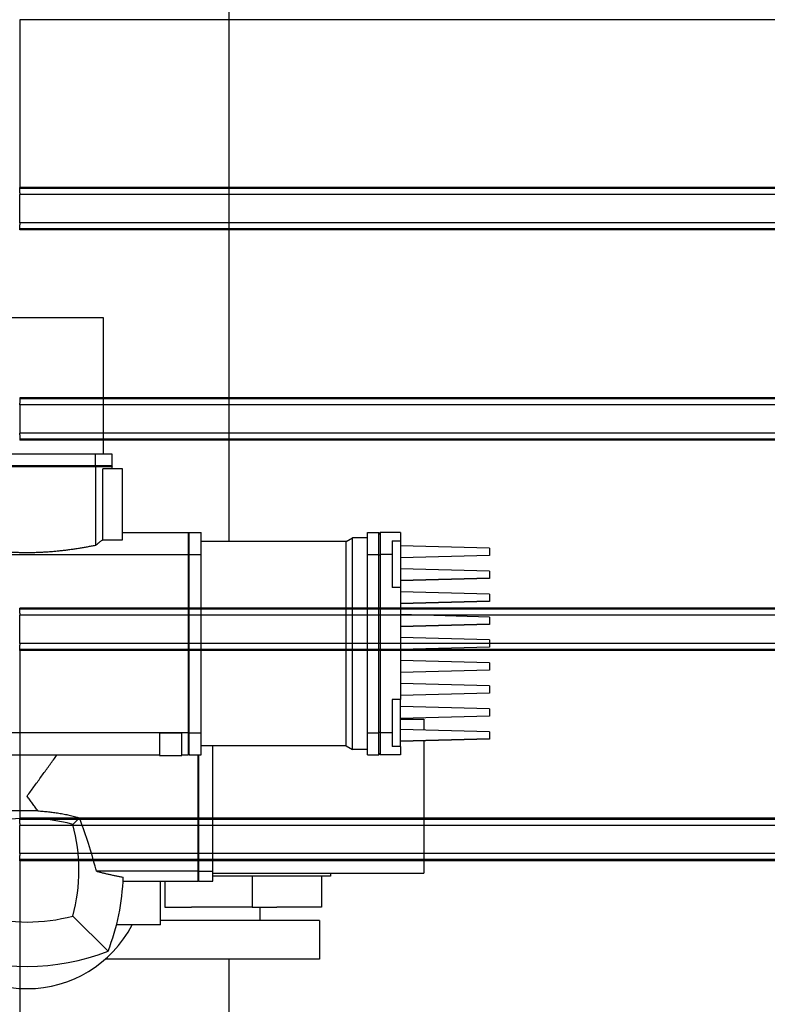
# Model space of a CAD drawing. Extents: x -89225 to 110569, y 13360 to 87647.
# Tile 324 of 478: x 41778 to 42283, y 78297 to 78962. Entities that reach past the tile are written whole.
import ezdxf

# ---------------------------------------------------------------- set-up
doc = ezdxf.new("R2010")
doc.units = 0
doc.layers.add('Iv-Lines 035', color=4, linetype='Continuous')

# ---------------------------------------------------------------- blocks, each defined once
blk = doc.blocks.new('Leidingwerk beluchtingsinstallatie')
for p, q in [((1289241.42, -925624.35), (1289241.42, -920170.35)), ((1289156.4, -925473.35), (1289053.4, -925473.35)), ((1289156.4, -925565.35), (1289156.4, -925473.35)), ((1289151.09, -925565.35), (1289058.71, -925565.35)), ((1289162.4, -925565.35), (1289151.09, -925565.35)), ((1289151.09, -925573.35), (1289151.09, -925565.35)), ((1289162.4, -925573.35), (1289162.4, -925565.35)), ((1289151.09, -925573.35), (1289058.71, -925573.35)), ((1289151.09, -925573.85), (1289058.71, -925573.85)), ((1289162.4, -925573.35), (1289151.09, -925573.35)), ((1289151.09, -925573.85), (1289151.09, -925626.84)), ((1289162.4, -925573.85), (1289151.09, -925573.85)), ((1289169.4, -925575.35), (1289156.07, -925575.35)), ((1289156.07, -925623.15), (1289156.07, -925575.35)), ((1289161.9, -925573.35), (1289162.4, -925573.85)), ((1289162.4, -925575.35), (1289162.4, -925573.85)), ((1289169.4, -925623.15), (1289169.4, -925575.35)), ((1289169.4, -925618.35), (1289213.9, -925618.35)), ((1289213.9, -925633.14), (1289213.9, -925618.35)), ((1289214.4, -925618.85), (1289213.9, -925618.35)), ((1289214.4, -925633.11), (1289214.4, -925618.35)), ((1289214.4, -925618.35), (1289222.4, -925618.35)), ((1289222.4, -925633.11), (1289222.4, -925618.35)), ((1289334.9, -925633.11), (1289334.9, -925618.35)), ((1289334.9, -925618.35), (1289342.4, -925618.35)), ((1289342.4, -925633.11), (1289342.4, -925618.35)), ((1289343.4, -925619.35), (1289342.4, -925618.35)), ((1289343.4, -925618.35), (1289343.4, -925633.09)), ((1289357.2, -925618.35), (1289343.4, -925618.35)), ((1289357.2, -925618.35), (1289357.2, -925623.95)), ((1289156.07, -925623.15), (1289169.4, -925623.15)), ((1289320.39, -925624.35), (1289222.4, -925624.35)), ((1289320.39, -925624.35), (1289324.72, -925621.85)), ((1289320.39, -925762.35), (1289320.39, -925624.35)), ((1289324.72, -925764.85), (1289324.72, -925621.85)), ((1289334.9, -925621.85), (1289324.72, -925621.85)), ((1289351.4, -925623.95), (1289351.4, -925633.09)), ((1289351.4, -925623.95), (1289357.2, -925623.95)), ((1289357.2, -925623.95), (1289357.2, -925655.51)), ((1289351.4, -925633.09), (1289343.4, -925633.09)), ((1289343.4, -925633.09), (1289343.4, -925753.52)), ((1289351.4, -925633.09), (1289351.4, -925655.51)), ((1289417.2, -925628.87), (1289357.2, -925627.3)), ((1289417.2, -925628.87), (1289417.2, -925633.73)), ((1289038.9, -925633.14), (1289213.9, -925633.14)), ((1289213.9, -925753.57), (1289213.9, -925633.14)), ((1289214.4, -925753.54), (1289214.4, -925633.11)), ((1289214.4, -925633.11), (1289222.4, -925633.11)), ((1289222.4, -925753.54), (1289222.4, -925633.11)), ((1289334.9, -925753.54), (1289334.9, -925633.11)), ((1289334.9, -925633.11), (1289342.4, -925633.11)), ((1289342.4, -925753.54), (1289342.4, -925633.11)), ((1289417.2, -925633.73), (1289357.2, -925635.3)), ((1289417.2, -925633.74), (1289357.2, -925635.31)), ((1289417.2, -925633.75), (1289357.2, -925635.33)), ((1289417.2, -925633.77), (1289357.2, -925635.34)), ((1289417.2, -925633.78), (1289357.2, -925635.35)), ((1289417.2, -925633.73), (1289417.2, -925633.74)), ((1289417.2, -925633.74), (1289417.2, -925633.75)), ((1289417.2, -925633.75), (1289417.2, -925633.77)), ((1289417.2, -925633.77), (1289417.2, -925633.78)), ((1289417.2, -925644.36), (1289357.2, -925642.79)), ((1289417.2, -925644.36), (1289417.2, -925649.22)), ((1289417.2, -925649.22), (1289357.2, -925650.79)), ((1289417.2, -925649.23), (1289357.2, -925650.8)), ((1289417.2, -925649.24), (1289357.2, -925650.81)), ((1289417.2, -925649.25), (1289357.2, -925650.83)), ((1289417.2, -925649.27), (1289357.2, -925650.84)), ((1289417.2, -925649.28), (1289357.2, -925650.85)), ((1289417.2, -925649.29), (1289357.2, -925650.86)), ((1289417.2, -925649.22), (1289417.2, -925649.23)), ((1289417.2, -925649.23), (1289417.2, -925649.24)), ((1289417.2, -925649.24), (1289417.2, -925649.25)), ((1289417.2, -925649.25), (1289417.2, -925649.27)), ((1289417.2, -925649.27), (1289417.2, -925649.28)), ((1289417.2, -925649.28), (1289417.2, -925649.29)), ((1289357.2, -925655.51), (1289351.4, -925655.51)), ((1289357.2, -925655.51), (1289357.2, -925731.13)), ((1289417.2, -925659.85), (1289357.2, -925658.27)), ((1289417.2, -925664.7), (1289357.2, -925666.27)), ((1289417.2, -925664.72), (1289357.2, -925666.29)), ((1289417.2, -925664.73), (1289357.2, -925666.3)), ((1289417.2, -925664.74), (1289357.2, -925666.31)), ((1289417.2, -925664.75), (1289357.2, -925666.33)), ((1289417.2, -925664.77), (1289357.2, -925666.34)), ((1289417.2, -925664.78), (1289357.2, -925666.35)), ((1289417.2, -925664.79), (1289357.2, -925666.36)), ((1289417.2, -925664.81), (1289357.2, -925666.38)), ((1289417.2, -925659.85), (1289417.2, -925664.7)), ((1289417.2, -925664.7), (1289417.2, -925664.72)), ((1289417.2, -925664.72), (1289417.2, -925664.73)), ((1289417.2, -925664.73), (1289417.2, -925664.74)), ((1289417.2, -925664.74), (1289417.2, -925664.75)), ((1289417.2, -925664.75), (1289417.2, -925664.77)), ((1289417.2, -925664.77), (1289417.2, -925664.78)), ((1289417.2, -925664.78), (1289417.2, -925664.79)), ((1289417.2, -925664.79), (1289417.2, -925664.81)), ((1289417.2, -925675.35), (1289357.2, -925673.77)), ((1289417.2, -925675.35), (1289417.2, -925680.2)), ((1289417.2, -925680.2), (1289357.2, -925681.77)), ((1289417.2, -925680.22), (1289357.2, -925681.79)), ((1289417.2, -925680.23), (1289357.2, -925681.8)), ((1289417.2, -925680.24), (1289357.2, -925681.81)), ((1289417.2, -925680.25), (1289357.2, -925681.83)), ((1289417.2, -925680.27), (1289357.2, -925681.84)), ((1289417.2, -925680.28), (1289357.2, -925681.85)), ((1289417.2, -925680.29), (1289357.2, -925681.86)), ((1289417.2, -925680.31), (1289357.2, -925681.88)), ((1289417.2, -925680.2), (1289417.2, -925680.22)), ((1289417.2, -925680.22), (1289417.2, -925680.23)), ((1289417.2, -925680.23), (1289417.2, -925680.24)), ((1289417.2, -925680.24), (1289417.2, -925680.25)), ((1289417.2, -925680.25), (1289417.2, -925680.27)), ((1289417.2, -925680.27), (1289417.2, -925680.28)), ((1289417.2, -925680.28), (1289417.2, -925680.29)), ((1289417.2, -925680.29), (1289417.2, -925680.31)), ((1289417.2, -925690.85), (1289357.2, -925689.27)), ((1289417.2, -925690.85), (1289417.2, -925695.7)), ((1289417.2, -925695.7), (1289357.2, -925697.27)), ((1289417.2, -925695.72), (1289357.2, -925697.29)), ((1289417.2, -925695.73), (1289357.2, -925697.3)), ((1289417.2, -925695.74), (1289357.2, -925697.31)), ((1289417.2, -925695.75), (1289357.2, -925697.33)), ((1289417.2, -925695.77), (1289357.2, -925697.34)), ((1289417.2, -925695.78), (1289357.2, -925697.35)), ((1289417.2, -925695.79), (1289357.2, -925697.36)), ((1289417.2, -925695.81), (1289357.2, -925697.38)), ((1289417.2, -925695.7), (1289417.2, -925695.72)), ((1289417.2, -925695.72), (1289417.2, -925695.73)), ((1289417.2, -925695.73), (1289417.2, -925695.74)), ((1289417.2, -925695.74), (1289417.2, -925695.75)), ((1289417.2, -925695.75), (1289417.2, -925695.77)), ((1289417.2, -925695.77), (1289417.2, -925695.78)), ((1289417.2, -925695.78), (1289417.2, -925695.79)), ((1289417.2, -925695.79), (1289417.2, -925695.81)), ((1289417.2, -925706.35), (1289357.2, -925704.77)), ((1289417.2, -925711.2), (1289357.2, -925712.77)), ((1289417.2, -925711.22), (1289357.2, -925712.79)), ((1289417.2, -925711.23), (1289357.2, -925712.8)), ((1289417.2, -925711.24), (1289357.2, -925712.81)), ((1289417.2, -925711.25), (1289357.2, -925712.83)), ((1289417.2, -925711.27), (1289357.2, -925712.84)), ((1289417.2, -925711.28), (1289357.2, -925712.85)), ((1289417.2, -925711.29), (1289357.2, -925712.86)), ((1289417.2, -925711.31), (1289357.2, -925712.88)), ((1289417.2, -925706.35), (1289417.2, -925711.2)), ((1289417.2, -925711.2), (1289417.2, -925711.22)), ((1289417.2, -925711.22), (1289417.2, -925711.23)), ((1289417.2, -925711.23), (1289417.2, -925711.24)), ((1289417.2, -925711.24), (1289417.2, -925711.25)), ((1289417.2, -925711.25), (1289417.2, -925711.27)), ((1289417.2, -925711.27), (1289417.2, -925711.28)), ((1289417.2, -925711.28), (1289417.2, -925711.29)), ((1289417.2, -925711.29), (1289417.2, -925711.31)), ((1289417.2, -925721.85), (1289357.2, -925720.27)), ((1289417.2, -925721.85), (1289417.2, -925726.7)), ((1289351.4, -925731.13), (1289351.4, -925753.52)), ((1289357.2, -925731.13), (1289351.4, -925731.13)), ((1289417.2, -925726.7), (1289357.2, -925728.27)), ((1289417.2, -925726.72), (1289357.2, -925728.29)), ((1289417.2, -925726.73), (1289357.2, -925728.3)), ((1289417.2, -925726.74), (1289357.2, -925728.31)), ((1289417.2, -925726.75), (1289357.2, -925728.33)), ((1289417.2, -925726.77), (1289357.2, -925728.34)), ((1289417.2, -925726.78), (1289357.2, -925728.35)), ((1289417.2, -925726.79), (1289357.2, -925728.36)), ((1289417.2, -925726.81), (1289357.2, -925728.38)), ((1289357.2, -925762.71), (1289357.2, -925731.13)), ((1289417.2, -925726.7), (1289417.2, -925726.72)), ((1289417.2, -925726.72), (1289417.2, -925726.73)), ((1289417.2, -925726.73), (1289417.2, -925726.74)), ((1289417.2, -925726.74), (1289417.2, -925726.75)), ((1289417.2, -925726.75), (1289417.2, -925726.77)), ((1289417.2, -925726.77), (1289417.2, -925726.78)), ((1289417.2, -925726.78), (1289417.2, -925726.79)), ((1289417.2, -925726.79), (1289417.2, -925726.81)), ((1289417.2, -925737.36), (1289357.2, -925735.79)), ((1289417.2, -925737.36), (1289417.2, -925742.22)), ((1289417.2, -925742.22), (1289357.2, -925743.79)), ((1289417.2, -925742.23), (1289357.2, -925743.8)), ((1289417.2, -925742.24), (1289357.2, -925743.81)), ((1289417.2, -925742.25), (1289357.2, -925743.83)), ((1289417.2, -925742.27), (1289357.2, -925743.84)), ((1289417.2, -925742.28), (1289357.2, -925743.85)), ((1289417.2, -925742.29), (1289357.2, -925743.86)), ((1289357.2, -925744.35), (1289372.9, -925744.35)), ((1289372.9, -925744.35), (1289372.9, -925751.71)), ((1289417.2, -925742.22), (1289417.2, -925742.23)), ((1289417.2, -925742.23), (1289417.2, -925742.24)), ((1289417.2, -925742.24), (1289417.2, -925742.25)), ((1289417.2, -925742.25), (1289417.2, -925742.27)), ((1289417.2, -925742.27), (1289417.2, -925742.28)), ((1289417.2, -925742.28), (1289417.2, -925742.29)), ((1289417.2, -925752.87), (1289357.2, -925751.3)), ((1289213.9, -925753.57), (1289038.9, -925753.57)), ((1289194.4, -925753.68), (1289194.4, -925768.85)), ((1289194.4, -925753.68), (1289209.4, -925753.68)), ((1289209.4, -925768.85), (1289209.4, -925753.68)), ((1289213.9, -925768.35), (1289213.9, -925753.57)), ((1289214.4, -925753.54), (1289222.4, -925753.54)), ((1289214.4, -925768.35), (1289214.4, -925753.54)), ((1289222.4, -925768.35), (1289222.4, -925753.54)), ((1289334.9, -925753.54), (1289342.4, -925753.54)), ((1289334.9, -925768.35), (1289334.9, -925753.54)), ((1289342.4, -925768.35), (1289342.4, -925753.54)), ((1289351.4, -925753.52), (1289343.4, -925753.52)), ((1289343.4, -925753.52), (1289343.4, -925768.35)), ((1289351.4, -925753.52), (1289351.4, -925762.71)), ((1289417.2, -925757.73), (1289357.2, -925759.3)), ((1289417.2, -925757.74), (1289357.2, -925759.31)), ((1289417.2, -925757.75), (1289357.2, -925759.33)), ((1289417.2, -925757.77), (1289357.2, -925759.34)), ((1289417.2, -925757.78), (1289357.2, -925759.35)), ((1289372.9, -925758.94), (1289372.9, -925848.35)), ((1289417.2, -925752.87), (1289417.2, -925757.73)), ((1289417.2, -925757.73), (1289417.2, -925757.74)), ((1289417.2, -925757.74), (1289417.2, -925757.75)), ((1289417.2, -925757.75), (1289417.2, -925757.77)), ((1289417.2, -925757.77), (1289417.2, -925757.78)), ((1289320.39, -925762.35), (1289222.4, -925762.35)), ((1289230.4, -925846.98), (1289230.4, -925762.35)), ((1289320.39, -925762.35), (1289324.72, -925764.85)), ((1289334.9, -925764.85), (1289324.72, -925764.85)), ((1289357.2, -925762.71), (1289351.4, -925762.71)), ((1289357.2, -925762.71), (1289357.2, -925768.35)), ((1289058.4, -925768.35), (1289194.4, -925768.35)), ((1289194.4, -925768.85), (1289209.4, -925768.85)), ((1289209.4, -925768.35), (1289213.9, -925768.35)), ((1289214.4, -925767.85), (1289213.9, -925768.35)), ((1289214.4, -925768.35), (1289222.4, -925768.35)), ((1289220.4, -925846.98), (1289220.4, -925768.35)), ((1289220.9, -925846.98), (1289220.9, -925768.35)), ((1289334.9, -925768.35), (1289342.4, -925768.35)), ((1289343.4, -925767.35), (1289342.4, -925768.35)), ((1289357.2, -925768.35), (1289343.4, -925768.35)), ((1289135.84, -925815.41), (1289140.35, -925810.9)), ((1289220.4, -925846.98), (1289151.77, -925846.98)), ((1289220.4, -925853.85), (1289220.4, -925846.98)), ((1289220.9, -925846.98), (1289230.4, -925846.98)), ((1289220.9, -925853.85), (1289220.9, -925846.98)), ((1289230.4, -925853.85), (1289230.4, -925846.98)), ((1289230.4, -925848.35), (1289372.9, -925848.35)), ((1289249.85, -925850.35), (1289230.4, -925850.35)), ((1289302.91, -925850.35), (1289249.85, -925850.35)), ((1289256.88, -925850.35), (1289256.88, -925871.35)), ((1289309.9, -925850.35), (1289302.91, -925850.35)), ((1289303.73, -925850.35), (1289303.73, -925871.35)), ((1289309.9, -925848.35), (1289309.9, -925850.35)), ((1289169.71, -925853.76), (1289194.9, -925853.76)), ((1289194.9, -925883.35), (1289194.9, -925853.76)), ((1289194.9, -925853.85), (1289220.4, -925853.85)), ((1289198, -925853.85), (1289198, -925871.35)), ((1289220.9, -925853.35), (1289220.4, -925853.85)), ((1289220.9, -925853.85), (1289230.4, -925853.85)), ((1289198, -925871.35), (1289215.91, -925871.35)), ((1289256.88, -925871.35), (1289215.91, -925871.35)), ((1289256.88, -925871.35), (1289273.52, -925871.35)), ((1289262.4, -925880.35), (1289262.4, -925871.35)), ((1289303.73, -925871.35), (1289273.52, -925871.35)), ((1289135.84, -925877.3), (1289159.58, -925901.03)), ((1289194.9, -925883.35), (1289165.26, -925883.35)), ((1289302.4, -925880.35), (1289194.9, -925880.35)), ((1289302.4, -925880.35), (1289302.4, -925906.35)), ((1289302.4, -925906.35), (1289157.81, -925906.35)), ((1289241.42, -926354.35), (1289241.42, -925906.35))]:
    blk.add_line(p, q)
for centre, radius, start, end in [((1289104.9, -925931.35), 120, 75.0574, 104.9426), ((1289019.9, -925846.35), 120, 345.0574, 14.9426), ((1289019.9, -925846.35), 150, 338.62156, 358.20453), ((1289104.9, -925761.35), 120, 255.0574, 284.9426), ((1289104.9, -925846.35), 80, 207.54855, 332.45145), ((1289104.9, -925761.35), 150, 248.62156, 291.37844)]:
    blk.add_arc(centre, radius, start, end)
for centre, major_axis, ratio, start_param, end_param in [((1286600.71, -927483.76), (3789.59, 0), 0.707401, 0.761586, 0.761968), ((1286600.71, -923904.43), (-3789.59, 0), 0.706813, 2.379625, 2.380007)]:
    blk.add_ellipse(centre, major_axis=major_axis, ratio=ratio, start_param=start_param, end_param=end_param)
for points, knots in [([(1289151.09, -925573.85), (1289151.06, -925573.81), (1289151.03, -925573.77), (1289151, -925573.73), (1289150.97, -925573.69), (1289150.94, -925573.64), (1289150.9, -925573.6), (1289150.87, -925573.56), (1289150.84, -925573.52), (1289150.81, -925573.48), (1289150.78, -925573.44), (1289150.75, -925573.39), (1289150.72, -925573.35)], [0, 0, 0, 0, 0.1811345, 0.1811345, 0.1811345, 0.3622692, 0.3622692, 0.3622692, 0.543404, 0.543404, 0.543404, 0.7245391, 0.7245391, 0.7245391, 0.7245391]), ([(1289151.09, -925626.84), (1289151.56, -925626.5), (1289152.01, -925626.16), (1289152.45, -925625.84), (1289152.67, -925625.68), (1289152.89, -925625.52), (1289153.1, -925625.36), (1289153.21, -925625.28), (1289153.32, -925625.2), (1289153.42, -925625.12), (1289153.53, -925625.04), (1289153.63, -925624.97), (1289153.74, -925624.89), (1289153.94, -925624.74), (1289154.15, -925624.59), (1289154.35, -925624.44), (1289154.55, -925624.29), (1289154.75, -925624.14), (1289154.94, -925624), (1289155.14, -925623.85), (1289155.33, -925623.71), (1289155.52, -925623.57), (1289155.71, -925623.43), (1289155.89, -925623.29), (1289156.07, -925623.15)], [0, 0, 0, 0, 3.200015, 3.200015, 3.200015, 4.79769, 4.79769, 4.79769, 5.595934, 5.595934, 5.595934, 6.394017, 6.394017, 6.394017, 7.992334, 7.992334, 7.992334, 9.593466, 9.593466, 9.593466, 11.19707, 11.19707, 11.19707, 12.802796, 12.802796, 12.802796, 12.802796]), ([(1289058.71, -925626.84), (1289059.59, -925627.01), (1289060.47, -925627.18), (1289062.26, -925627.52), (1289063.16, -925627.69), (1289064.98, -925628.02), (1289065.89, -925628.18), (1289067.73, -925628.5), (1289068.66, -925628.65), (1289070.52, -925628.95), (1289071.46, -925629.1), (1289072.87, -925629.31), (1289073.34, -925629.38), (1289074.29, -925629.51), (1289074.77, -925629.58), (1289075.72, -925629.71), (1289076.2, -925629.78), (1289077.16, -925629.91), (1289077.64, -925629.97), (1289078.6, -925630.09), (1289079.08, -925630.15), (1289080.05, -925630.27), (1289080.54, -925630.32), (1289081.51, -925630.43), (1289082, -925630.49), (1289082.98, -925630.59), (1289083.47, -925630.64), (1289084.45, -925630.74), (1289084.94, -925630.79), (1289085.92, -925630.88), (1289086.42, -925630.93), (1289087.4, -925631.01), (1289087.9, -925631.05), (1289088.89, -925631.13), (1289089.38, -925631.17), (1289090.38, -925631.24), (1289090.87, -925631.28), (1289091.87, -925631.34), (1289092.37, -925631.38), (1289093.36, -925631.43), (1289093.86, -925631.46), (1289094.86, -925631.51), (1289095.36, -925631.54), (1289096.36, -925631.58), (1289096.86, -925631.6), (1289097.87, -925631.64), (1289098.37, -925631.66), (1289099.37, -925631.69), (1289099.87, -925631.7), (1289100.88, -925631.72), (1289101.38, -925631.73), (1289102.38, -925631.75), (1289102.89, -925631.75), (1289103.89, -925631.76), (1289104.39, -925631.76), (1289105.4, -925631.76), (1289105.9, -925631.76), (1289106.91, -925631.75), (1289107.41, -925631.75), (1289108.42, -925631.73), (1289108.92, -925631.72), (1289109.92, -925631.7), (1289110.43, -925631.69), (1289111.43, -925631.66), (1289111.93, -925631.64), (1289112.93, -925631.6), (1289113.43, -925631.58), (1289114.43, -925631.54), (1289114.93, -925631.51), (1289115.93, -925631.46), (1289116.43, -925631.43), (1289117.43, -925631.38), (1289117.93, -925631.34), (1289118.92, -925631.28), (1289119.42, -925631.24), (1289120.41, -925631.17), (1289120.91, -925631.13), (1289121.9, -925631.05), (1289122.39, -925631.01), (1289123.38, -925630.93), (1289123.87, -925630.88), (1289124.86, -925630.79), (1289125.35, -925630.74), (1289126.33, -925630.64), (1289126.82, -925630.59), (1289127.8, -925630.49), (1289128.28, -925630.43), (1289129.26, -925630.32), (1289129.74, -925630.27), (1289130.71, -925630.15), (1289131.19, -925630.09), (1289132.16, -925629.97), (1289132.64, -925629.91), (1289133.6, -925629.78), (1289134.08, -925629.71), (1289135.03, -925629.58), (1289135.5, -925629.51), (1289136.45, -925629.38), (1289136.92, -925629.31), (1289138.34, -925629.1), (1289139.27, -925628.95), (1289141.14, -925628.65), (1289142.06, -925628.5), (1289143.9, -925628.18), (1289144.82, -925628.02), (1289146.63, -925627.69), (1289147.53, -925627.52), (1289149.32, -925627.18), (1289150.21, -925627.01), (1289151.09, -925626.84)], [0, 0, 0, 0, 3.022243, 3.022243, 6.045943, 6.045943, 9.069669, 9.069669, 12.09206, 12.09206, 15.111851, 15.111851, 16.620541, 16.620541, 18.129951, 18.129951, 19.640391, 19.640391, 21.151644, 21.151644, 22.663496, 22.663496, 24.175734, 24.175734, 25.688151, 25.688151, 27.200544, 27.200544, 28.712715, 28.712715, 30.224474, 30.224474, 31.735637, 31.735637, 33.246033, 33.246033, 34.755498, 34.755498, 36.264092, 36.264092, 37.772874, 37.772874, 39.281835, 39.281835, 40.790763, 40.790763, 42.29945, 42.29945, 43.807897, 43.807897, 45.316347, 45.316347, 46.824757, 46.824757, 48.333159, 48.333159, 49.841561, 49.841561, 51.349971, 51.349971, 52.858421, 52.858421, 54.366868, 54.366868, 55.875555, 55.875555, 57.384483, 57.384483, 58.893444, 58.893444, 60.402227, 60.402227, 61.91082, 61.91082, 63.420285, 63.420285, 64.930681, 64.930681, 66.441844, 66.441844, 67.953603, 67.953603, 69.465774, 69.465774, 70.978167, 70.978167, 72.490584, 72.490584, 74.002823, 74.002823, 75.514674, 75.514674, 77.025927, 77.025927, 78.536367, 78.536367, 80.045777, 80.045777, 81.554467, 81.554467, 84.574258, 84.574258, 87.596649, 87.596649, 90.620375, 90.620375, 93.644075, 93.644075, 96.666318, 96.666318, 96.666318, 96.666318]), ([(1289214.4, -925633.51), (1289214.36, -925633.48), (1289214.31, -925633.45), (1289214.27, -925633.42), (1289214.23, -925633.39), (1289214.19, -925633.36), (1289214.15, -925633.32), (1289214.11, -925633.29), (1289214.06, -925633.26), (1289214.02, -925633.23), (1289213.98, -925633.2), (1289213.94, -925633.17), (1289213.9, -925633.14)], [0, 0, 0, 0, 0.1810867, 0.1810867, 0.1810867, 0.3621734, 0.3621734, 0.3621734, 0.5432599, 0.5432599, 0.5432599, 0.7243464, 0.7243464, 0.7243464, 0.7243464]), ([(1289213.9, -925753.57), (1289213.94, -925753.54), (1289213.98, -925753.51), (1289214.02, -925753.47), (1289214.06, -925753.44), (1289214.11, -925753.41), (1289214.15, -925753.38), (1289214.19, -925753.35), (1289214.23, -925753.32), (1289214.27, -925753.29), (1289214.31, -925753.26), (1289214.36, -925753.23), (1289214.4, -925753.2)], [0, 0, 0, 0, 0.1810866, 0.1810866, 0.1810866, 0.3621732, 0.3621732, 0.3621732, 0.5432599, 0.5432599, 0.5432599, 0.7243464, 0.7243464, 0.7243464, 0.7243464]), ([(1289104.9, -925796.35), (1289106.44, -925794.23), (1289107.97, -925792.11), (1289109.51, -925789.99), (1289111.05, -925787.87), (1289112.59, -925785.75), (1289114.12, -925783.63), (1289115.66, -925781.51), (1289117.19, -925779.39), (1289118.72, -925777.28), (1289120.25, -925775.16), (1289121.78, -925773.05), (1289123.3, -925770.94), (1289123.92, -925770.07), (1289124.54, -925769.21), (1289125.16, -925768.35)], [0, 0, 0, 0, 7.858876, 7.858876, 7.858876, 15.720726, 15.720726, 15.720726, 23.582582, 23.582582, 23.582582, 31.44156, 31.44156, 31.44156, 34.646415, 34.646415, 34.646415, 34.646415]), ([(1289112.11, -925806.3), (1289111.51, -925805.47), (1289110.91, -925804.64), (1289110.31, -925803.81), (1289109.71, -925802.98), (1289109.11, -925802.15), (1289108.5, -925801.33), (1289107.9, -925800.5), (1289107.3, -925799.67), (1289106.7, -925798.84), (1289106.1, -925798.01), (1289105.5, -925797.18), (1289104.9, -925796.35)], [0, 0, 0, 0, 3.074441, 3.074441, 3.074441, 6.148007, 6.148007, 6.148007, 9.220507, 9.220507, 9.220507, 12.291749, 12.291749, 12.291749, 12.291749]), ([(1289112.11, -925806.3), (1289109.67, -925806.34), (1289107.26, -925806.35), (1289100.49, -925806.35), (1289095.91, -925806.3), (1289086.66, -925806.02), (1289082, -925805.81), (1289072.89, -925805.13), (1289068.45, -925804.67), (1289063.58, -925803.95), (1289062.93, -925803.85), (1289062.29, -925803.75)], [-18.171713, -18.171713, -18.171713, -18.171713, -17.46392, -17.46392, -16.142804, -16.142804, -14.821688, -14.821688, -13.500572, -13.500572, -13.296755, -13.296755, -13.296755, -13.296755]), ([(1289112.11, -925806.3), (1289112.71, -925806.33), (1289113.3, -925806.37), (1289113.9, -925806.41), (1289114.5, -925806.45), (1289115.09, -925806.5), (1289115.69, -925806.54), (1289116.28, -925806.59), (1289116.88, -925806.65), (1289117.47, -925806.7), (1289118.07, -925806.76), (1289118.66, -925806.82), (1289119.26, -925806.89), (1289119.85, -925806.95), (1289120.44, -925807.02), (1289121.03, -925807.09), (1289121.63, -925807.17), (1289122.22, -925807.24), (1289122.81, -925807.32), (1289123.4, -925807.4), (1289123.99, -925807.49), (1289124.58, -925807.58), (1289125.17, -925807.67), (1289125.76, -925807.76), (1289126.35, -925807.85), (1289126.94, -925807.95), (1289127.53, -925808.05), (1289128.12, -925808.15), (1289128.7, -925808.26), (1289129.29, -925808.37), (1289129.88, -925808.48), (1289130.47, -925808.59), (1289131.05, -925808.71), (1289131.64, -925808.83), (1289132.22, -925808.95), (1289132.81, -925809.07), (1289133.39, -925809.2), (1289133.97, -925809.32), (1289134.56, -925809.46), (1289135.14, -925809.59), (1289135.72, -925809.72), (1289136.3, -925809.86), (1289136.88, -925810.01), (1289137.46, -925810.15), (1289138.04, -925810.29), (1289138.62, -925810.44), (1289139.19, -925810.59), (1289139.77, -925810.75), (1289140.35, -925810.9)], [0, 0, 0, 0, 1.792107, 1.792107, 1.792107, 3.584257, 3.584257, 3.584257, 5.376282, 5.376282, 5.376282, 7.168016, 7.168016, 7.168016, 8.959289, 8.959289, 8.959289, 10.749933, 10.749933, 10.749933, 12.540034, 12.540034, 12.540034, 14.330661, 14.330661, 14.330661, 16.12184, 16.12184, 16.12184, 17.913436, 17.913436, 17.913436, 19.705304, 19.705304, 19.705304, 21.497297, 21.497297, 21.497297, 23.289261, 23.289261, 23.289261, 25.081037, 25.081037, 25.081037, 26.872466, 26.872466, 26.872466, 28.663381, 28.663381, 28.663381, 28.663381]), ([(1289151.77, -925846.98), (1289151.47, -925845.89), (1289151.17, -925844.79), (1289149.25, -925837.88), (1289147.53, -925832.03), (1289144, -925821.07), (1289142.24, -925815.96), (1289140.35, -925810.9)], [-49.762108, -49.762108, -49.762108, -49.762108, -49.429219, -49.429219, -47.672155, -47.672155, -46.121104, -46.121104, -46.121104, -46.121104]), ([(1289151.77, -925846.98), (1289152.51, -925847.19), (1289153.26, -925847.39), (1289154.01, -925847.59), (1289154.76, -925847.79), (1289155.51, -925847.98), (1289156.26, -925848.17), (1289157.02, -925848.36), (1289157.77, -925848.54), (1289158.52, -925848.72), (1289159.27, -925848.9), (1289160.02, -925849.07), (1289160.77, -925849.24), (1289161.53, -925849.41), (1289162.28, -925849.58), (1289163.03, -925849.74), (1289163.79, -925849.9), (1289164.54, -925850.05), (1289165.29, -925850.21), (1289166.05, -925850.36), (1289166.8, -925850.5), (1289167.56, -925850.64), (1289168.31, -925850.78), (1289169.07, -925850.92), (1289169.82, -925851.05)], [0, 0, 0, 0, 3.23921, 3.23921, 3.23921, 6.478746, 6.478746, 6.478746, 9.718485, 9.718485, 9.718485, 12.958302, 12.958302, 12.958302, 16.198069, 16.198069, 16.198069, 19.437656, 19.437656, 19.437656, 22.676935, 22.676935, 22.676935, 25.915774, 25.915774, 25.915774, 25.915774]), ([(1289220.9, -925846.58), (1289220.86, -925846.61), (1289220.81, -925846.64), (1289220.77, -925846.68), (1289220.73, -925846.71), (1289220.69, -925846.75), (1289220.65, -925846.78), (1289220.61, -925846.81), (1289220.56, -925846.85), (1289220.52, -925846.88), (1289220.48, -925846.92), (1289220.44, -925846.95), (1289220.4, -925846.98)], [0, 0, 0, 0, 0.1904928, 0.1904928, 0.1904928, 0.3809858, 0.3809858, 0.3809858, 0.571479, 0.571479, 0.571479, 0.7619723, 0.7619723, 0.7619723, 0.7619723])]:
    blk.add_open_spline(points, degree=3, knots=knots)
blk = doc.blocks.new('Beluchtingselementen Bosman')
for p, q in [((1281289.41, -859100.62), (1281289.41, -859213.96)), ((1283299.41, -859100.62), (1281289.41, -859100.62)), ((1281289.41, -859214.69), (1281289.41, -859213.96)), ((1283299.41, -859213.96), (1281289.41, -859213.96)), ((1281289.41, -859217.52), (1281289.41, -859214.69)), ((1283299.41, -859214.69), (1281289.41, -859214.69)), ((1281289.41, -859217.52), (1281289.41, -859218.74)), ((1281289.41, -859220.3), (1281289.41, -859218.74)), ((1283299.41, -859218.74), (1281289.41, -859218.74)), ((1281289.41, -859236.29), (1281289.41, -859220.3)), ((1281289.41, -859237.85), (1281289.41, -859236.29)), ((1281289.41, -859237.85), (1281289.41, -859239.06)), ((1283299.41, -859237.85), (1281289.41, -859237.85)), ((1281289.41, -859241.89), (1281289.41, -859239.06)), ((1281289.41, -859242.62), (1281289.41, -859241.89)), ((1283299.41, -859241.89), (1281289.41, -859241.89)), ((1283299.41, -859242.62), (1281289.41, -859242.62)), ((1281289.41, -859355.96), (1281289.41, -859356.69)), ((1283299.41, -859355.96), (1281289.41, -859355.96)), ((1281289.41, -859356.69), (1281289.41, -859359.52)), ((1283299.41, -859356.69), (1281289.41, -859356.69)), ((1281289.41, -859360.74), (1281289.41, -859359.52)), ((1281289.41, -859360.74), (1281289.41, -859362.3)), ((1283299.41, -859360.74), (1281289.41, -859360.74)), ((1281289.41, -859362.3), (1281289.41, -859378.29)), ((1281289.41, -859378.29), (1281289.41, -859379.85)), ((1281289.41, -859381.06), (1281289.41, -859379.85)), ((1283299.41, -859379.85), (1281289.41, -859379.85)), ((1281289.41, -859381.06), (1281289.41, -859383.89)), ((1281289.41, -859383.89), (1281289.41, -859384.62)), ((1283299.41, -859383.89), (1281289.41, -859383.89)), ((1283299.41, -859384.62), (1281289.41, -859384.62)), ((1281289.41, -859498.69), (1281289.41, -859497.96)), ((1283299.41, -859497.96), (1281289.41, -859497.96)), ((1281289.41, -859501.52), (1281289.41, -859498.69)), ((1283299.41, -859498.69), (1281289.41, -859498.69)), ((1281289.41, -859501.52), (1281289.41, -859502.74)), ((1281289.41, -859504.3), (1281289.41, -859502.74)), ((1283299.41, -859502.74), (1281289.41, -859502.74)), ((1281289.41, -859520.29), (1281289.41, -859504.3)), ((1281289.41, -859521.85), (1281289.41, -859520.29)), ((1281289.41, -859521.85), (1281289.41, -859523.06)), ((1283299.41, -859521.85), (1281289.41, -859521.85)), ((1281289.41, -859525.89), (1281289.41, -859523.06)), ((1281289.41, -859526.62), (1281289.41, -859525.89)), ((1283299.41, -859525.89), (1281289.41, -859525.89)), ((1281289.41, -859526.62), (1281289.41, -859639.96)), ((1283299.41, -859526.62), (1281289.41, -859526.62)), ((1281289.41, -859640.69), (1281289.41, -859639.96)), ((1283299.41, -859639.96), (1281289.41, -859639.96)), ((1281289.41, -859643.52), (1281289.41, -859640.69)), ((1283299.41, -859640.69), (1281289.41, -859640.69)), ((1281289.41, -859643.52), (1281289.41, -859644.74)), ((1281289.41, -859646.3), (1281289.41, -859644.74)), ((1283299.41, -859644.74), (1281289.41, -859644.74)), ((1281289.41, -859662.29), (1281289.41, -859646.3)), ((1281289.41, -859663.85), (1281289.41, -859662.29)), ((1281289.41, -859663.85), (1281289.41, -859665.06)), ((1283299.41, -859663.85), (1281289.41, -859663.85)), ((1281289.41, -859667.89), (1281289.41, -859665.06)), ((1281289.41, -859668.62), (1281289.41, -859667.89)), ((1283299.41, -859667.89), (1281289.41, -859667.89)), ((1281289.41, -859668.62), (1281289.41, -859781.96)), ((1283299.41, -859668.62), (1281289.41, -859668.62))]:
    blk.add_line(p, q)

msp = doc.modelspace()

# ---------------------------------------------------------------- block references
at = {"layer": 'Iv-Lines 035'}
for name, p in [('Leidingwerk beluchtingsinstallatie', (-1247321.42, 1004233.53)), ('Beluchtingselementen Bosman', (-1239510.95, 938062.2))]:
    msp.add_blockref(name, p, dxfattribs=at)

doc.saveas('drawing.dxf')
